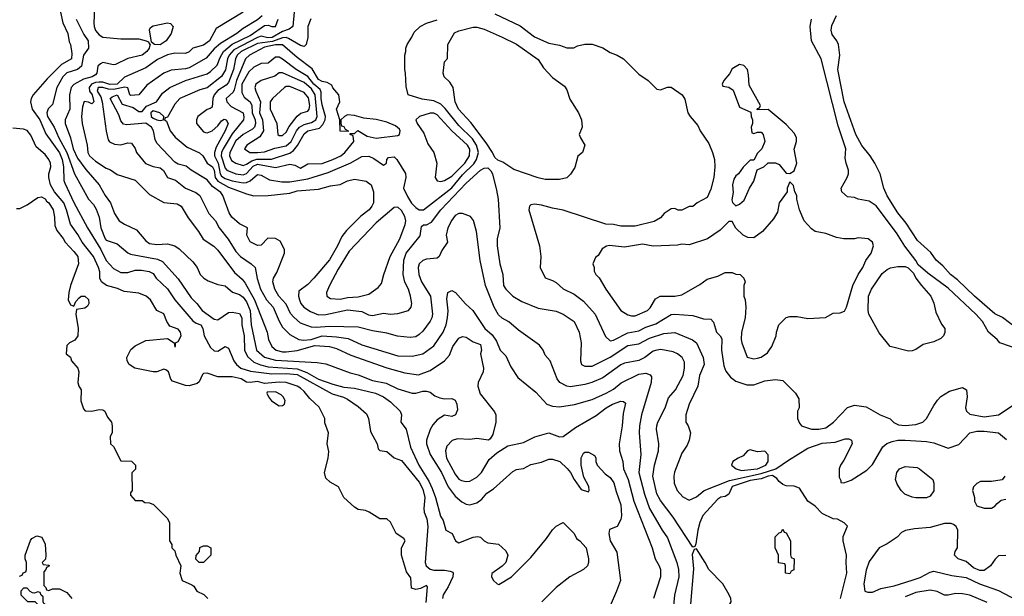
# Model space of a CAD drawing. Header units: inches. Extents: x 1793389 to 1900389, y 320802 to 470796.
# Tile 559 of 656: x 1873188 to 1878662, y 396601 to 399808. Entities that reach past the tile are written whole.
import ezdxf

# ---------------------------------------------------------------- set-up
doc = ezdxf.new("R2010")
doc.units = ezdxf.units.IN
doc.header["$MEASUREMENT"] = 0
doc.layers.add('B8379', color=7, linetype='Continuous')

msp = doc.modelspace()

# ---------------------------------------------------------------- linework, layer by layer
at = {"layer": 'B8379', "color": 2}
for points, elevation in [([(1873414.4, 399850), (1873428.2, 399790), (1873455.5, 399730), (1873464, 399684), (1873470.7, 399670), (1873478.8, 399618.8), (1873475.5, 399590), (1873421.6, 399558.4), (1873341.1, 399478.9), (1873263.8, 399390), (1873252.7, 399370), (1873248.4, 399350), (1873258, 399310), (1873301.1, 399250), (1873333.7, 399173.7), (1873410, 399067.7), (1873424, 399030), (1873431.5, 398990), (1873434.2, 398914.2), (1873438.8, 398898.8), (1873490, 398790.7), (1873564.9, 398650), (1873638.7, 398530), (1873670, 398467.7), (1873710, 398424.9), (1873750, 398402), (1873790, 398402.4), (1873830, 398414.4), (1873865.4, 398414.6), (1873908, 398408), (1873930, 398396), (1873947.3, 398370), (1874010, 398310.6), (1874050.4, 398250), (1874150, 398133.4), (1874170, 398119.3), (1874194.8, 398110), (1874207.3, 398090), (1874213.4, 398050), (1874250, 397984.7), (1874270, 397966), (1874290, 397964.7), (1874330, 397991.3), (1874350, 397982), (1874379.1, 397910), (1874393.4, 397890), (1874417.3, 397870), (1874472.4, 397852.4), (1874590, 397837.5), (1874670, 397839.7), (1874730, 397834.3), (1874926.3, 397726.3), (1874988.8, 397708.8), (1875010, 397698), (1875070, 397656.3), (1875116.3, 397616.3), (1875126.8, 397590), (1875138, 397518), (1875176, 397450), (1875181, 397421), (1875190, 397412), (1875230, 397406), (1875270, 397372), (1875310, 397356), (1875410, 397236.4), (1875430, 397197.3), (1875440.3, 397150), (1875434.9, 397090), (1875437.1, 397070), (1875451.3, 397031.3), (1875456.5, 396990), (1875442, 396790), (1875447.7, 396770), (1875470, 396753), (1875490, 396746.7), (1875550, 396746.4), (1875581.4, 396741.4), (1875595.9, 396735.9), (1875598.8, 396730), (1875596.3, 396710), (1875570, 396654), (1875542, 396610), (1875539.1, 396590)], 210), ([(1873603.8, 399870), (1873600.5, 399790), (1873601.6, 399770), (1873610, 399746.8), (1873630, 399724), (1873650, 399710.7), (1873750, 399701.6), (1873850, 399700.5), (1873890.9, 399690.9), (1873904, 399684), (1873910, 399672), (1873914, 399674), (1873908, 399650), (1873894.9, 399630), (1873870, 399609.7), (1873790, 399591.6), (1873721.3, 399558.7), (1873710, 399556.9), (1873650.4, 399569.6), (1873637, 399563), (1873623, 399550), (1873618, 399510), (1873610, 399500.9), (1873591, 399490), (1873542.7, 399477.3), (1873490, 399447.3), (1873474.4, 399430), (1873465.3, 399390), (1873466.4, 399310), (1873442, 399250), (1873441.6, 399230), (1873470.4, 399150), (1873486.3, 399090), (1873510, 399038), (1873555.2, 398975.2), (1873630.4, 398890), (1873663.8, 398830), (1873693, 398790), (1873716.3, 398730), (1873741, 398690), (1873771.3, 398670), (1873838.4, 398638.4), (1873890, 398578.8), (1873910, 398563), (1873950, 398557.1), (1874010, 398561.6), (1874050.4, 398550.4), (1874074.2, 398534.2), (1874150, 398461), (1874174.8, 398430), (1874191.1, 398391.1), (1874212, 398370), (1874235.3, 398355.3), (1874290, 398334.8), (1874330, 398327.3), (1874372.3, 398292.3), (1874410, 398279.5), (1874430, 398264.4), (1874450, 398238), (1874469.1, 398190), (1874475.6, 398110), (1874504.4, 397970), (1874550, 397930.4), (1874610, 397913.8), (1874841.4, 397901.4), (1874890, 397894), (1875024.7, 397844.7), (1875070, 397833), (1875150, 397800.7), (1875225.8, 397785.8), (1875290, 397754.8), (1875370, 397730.6), (1875390, 397730.6), (1875430, 397742), (1875450, 397742.8), (1875470, 397736), (1875496.8, 397716.8), (1875524.5, 397704.5), (1875550, 397698.8), (1875590, 397701), (1875610, 397691.3), (1875618.8, 397670), (1875622, 397638), (1875612, 397610), (1875590, 397602), (1875550, 397608), (1875510, 397582), (1875484.4, 397555.6), (1875470, 397528.7), (1875450.5, 397470), (1875450.5, 397450), (1875470.4, 397390), (1875534, 397290), (1875570.4, 397210), (1875610, 397157.3), (1875646.2, 397126.2), (1875670, 397114), (1875690, 397110.7), (1875730, 397122), (1875758, 397142), (1875784.8, 397175.2), (1875821.5, 397198.5), (1875930, 397296), (1875950, 397306), (1875990, 397311.3), (1876030, 397334.8), (1876090, 397346.8), (1876130, 397364.7), (1876150, 397364.7), (1876191, 397350), (1876232.7, 397312.7), (1876250.5, 397290.5), (1876271, 397250), (1876310, 397196), (1876350, 397182), (1876354, 397190), (1876352.1, 397212.1), (1876324.5, 397264.5), (1876308.9, 397331.1), (1876308.9, 397371.1), (1876322, 397398), (1876330, 397402), (1876350, 397402), (1876383.6, 397383.6), (1876391.1, 397371.1), (1876391.3, 397350), (1876398, 397330), (1876443, 397283), (1876470, 397262.8), (1876491.6, 397231.5), (1876503.4, 397183.4), (1876530.3, 397110.3), (1876534, 397050), (1876530, 397028.7), (1876510, 396988.7), (1876467.1, 396972.9), (1876462.8, 396950), (1876470.8, 396910), (1876507.1, 396847.1), (1876527.7, 396690), (1876506.8, 396630), (1876470, 396548)], 218), ([(1874430, 399849.3), (1874281.3, 399758.7), (1874243, 399690), (1874210, 399665.6), (1874150.4, 399649.6), (1874130, 399629.3), (1874110, 399619.3), (1874050, 399621.6), (1874010, 399611.5), (1873954.4, 399585.6), (1873890, 399539.5), (1873771.5, 399488.5), (1873730, 399449.1), (1873690, 399447.6), (1873650, 399459.5), (1873630, 399460.5), (1873610, 399458.8), (1873587.4, 399450), (1873574.7, 399430), (1873575.6, 399410), (1873590.4, 399389.6), (1873600.7, 399350), (1873590, 399339.3), (1873570, 399349.2), (1873547.5, 399352.5), (1873537.5, 399322.5), (1873532.4, 399270), (1873534.9, 399230), (1873562.6, 399110), (1873566.7, 399070), (1873577.3, 399050), (1873610, 399020.7), (1873670, 398982.8), (1873693.4, 398973.4), (1873730, 398946), (1873830, 398914.8), (1873910, 398836), (1873990, 398790.8), (1874064.5, 398784.5), (1874086, 398770), (1874125.5, 398705.5), (1874182.8, 398630), (1874208, 398588), (1874267.9, 398547.9), (1874290, 398526), (1874382.8, 398402.8), (1874424.9, 398364.9), (1874442.6, 398342.6), (1874494.3, 398250), (1874564, 398070), (1874570.8, 398030), (1874590.8, 397990), (1874614.8, 397970), (1874650, 397960.3), (1874670, 397961.1), (1874730, 397967.7), (1874830, 397996.1), (1874910.3, 397990.3), (1874950, 397979.3), (1875030, 397941.6), (1875230, 397872.4), (1875330, 397843.8), (1875406.3, 397833.7), (1875470, 397856.3), (1875550, 397910.5), (1875578, 397942), (1875596, 397990), (1875630, 398037.3), (1875650, 398046.8), (1875670, 398042.8), (1875710, 398016), (1875750, 398002), (1875756, 397970), (1875751, 397949), (1875767.3, 397870), (1875764, 397850), (1875737.3, 397790), (1875734.8, 397770), (1875747.9, 397727.9), (1875827.5, 397627.5), (1875836, 397610), (1875834.8, 397570), (1875818.8, 397501.2), (1875803.6, 397476.4), (1875794, 397470), (1875730, 397479), (1875690, 397473.2), (1875622.4, 397477.6), (1875592.7, 397467.3), (1875563.8, 397436.2), (1875555.5, 397410), (1875561.6, 397370), (1875610, 397280.7), (1875630, 397253.4), (1875644.6, 397244.6), (1875670, 397239.3), (1875690, 397242), (1875730, 397264), (1875755.1, 397290), (1875798.6, 397361.4), (1875840.2, 397399.8), (1875901.2, 397438.8), (1875990, 397457.3), (1876051.9, 397488.1), (1876129.1, 397510.9), (1876190, 397487.3), (1876210, 397490.8), (1876279.1, 397540.9), (1876393.5, 397606.5), (1876449.3, 397650), (1876484, 397670), (1876530, 397686.8), (1876545.4, 397685.4), (1876555.3, 397675.3), (1876542.3, 397617.7), (1876537.6, 397550), (1876520.4, 397450), (1876523, 397410), (1876542, 397350), (1876544.9, 397310), (1876570.4, 397250), (1876601.6, 397130), (1876704, 396870), (1876720.7, 396810), (1876744, 396770), (1876750.5, 396750), (1876750.4, 396709.6), (1876711, 396590)], 222), ([(1874714, 399850), (1874707.3, 399770), (1874685.7, 399754.3), (1874650, 399741.8), (1874591.4, 399708.6), (1874567.5, 399707.5), (1874530, 399716), (1874510, 399709), (1874379.5, 399640.5), (1874352.4, 399610), (1874343.9, 399590), (1874332, 399528), (1874310, 399491.5), (1874230, 399429.6), (1874190, 399417.6), (1874078.8, 399370), (1874050, 399337.2), (1874010, 399266), (1873998, 399262), (1873994, 399250), (1874003.6, 399243.6), (1874024.9, 399190), (1874053.5, 399153.5), (1874119, 399099), (1874187.9, 399067.9), (1874206, 399050), (1874230.3, 399010.3), (1874259.5, 398990), (1874268.9, 398970), (1874274.7, 398930), (1874289.5, 398909.5), (1874350, 398876.5), (1874450, 398838.4), (1874490, 398827.7), (1874570, 398830.4), (1874690, 398843.8), (1874730, 398855.5), (1874850, 398865.5), (1874916.6, 398883.4), (1874969.5, 398890.5), (1875010, 398910.8), (1875050, 398921), (1875114, 398910), (1875142, 398890), (1875156, 398850), (1875154.8, 398790), (1875146, 398770), (1875131, 398750), (1875085.2, 398714.8), (1875004.7, 398635.3), (1874978.8, 398601.2), (1874954.9, 398550), (1874910, 398473.2), (1874824, 398370), (1874790, 398336), (1874741.1, 398298.9), (1874738, 398270), (1874743.8, 398250), (1874750.6, 398230), (1874767.3, 398210), (1874805.8, 398185.8), (1874850, 398167), (1874890, 398168.7), (1875010, 398194), (1875090, 398185.5), (1875127.3, 398167.3), (1875150, 398162), (1875210, 398175.5), (1875250, 398170.6), (1875290, 398174), (1875349.3, 398190.7), (1875364, 398210), (1875369.2, 398230), (1875361.2, 398270), (1875349, 398310), (1875330, 398348), (1875320.9, 398390), (1875323.7, 398470), (1875337, 398510), (1875414.5, 398605.5), (1875422.7, 398657.3), (1875433.6, 398666.4), (1875450, 398667.3), (1875477.7, 398682.3), (1875529.8, 398750.2), (1875670, 398898.4), (1875750, 398970.6), (1875770, 398982.8), (1875790, 398984.7), (1875807.1, 398967.1), (1875816, 398950), (1875839.9, 398859.9), (1875847.7, 398810), (1875857.3, 398650), (1875842, 398590), (1875842, 398550), (1875857.3, 398450), (1875874.8, 398390), (1875878.8, 398330), (1875891, 398310), (1875930, 398271), (1875979.8, 398239.8), (1876070, 398204), (1876170, 398186.8), (1876210, 398170.8), (1876270.8, 398130), (1876298.8, 398070), (1876310.6, 398010.6), (1876306.8, 397910), (1876310.9, 397890.9), (1876330, 397881), (1876370, 397880.5), (1876470, 397930.4), (1876570, 397996.4), (1876630, 398004.9), (1876690, 398037), (1876770, 398063.1), (1876830, 398067.7), (1876927.7, 398027.7), (1876950.4, 398010.4), (1876988, 397930), (1876993.4, 397890), (1876968, 397830), (1876959.1, 397770), (1876910.9, 397669.1), (1876891, 397610), (1876891.3, 397570), (1876904.7, 397550), (1876918, 397510), (1876911, 397470), (1876898.5, 397441.5), (1876870, 397398), (1876827.9, 397292.1), (1876824, 397270), (1876827.3, 397230), (1876842.8, 397190), (1876874.4, 397154.4), (1876910, 397136), (1876950, 397154.8), (1876994, 397190), (1877134.5, 397245.5), (1877310, 397283.3), (1877392.7, 397310), (1877461.4, 397358.5), (1877570, 397424.9), (1877650, 397452.7), (1877721.2, 397458.8), (1877776.9, 397476.9), (1877796.9, 397476.9), (1877812, 397470), (1877816, 397450), (1877770, 397358), (1877751.3, 397330), (1877744.7, 397310), (1877743.6, 397263.6), (1877754, 397246), (1877754, 397234), (1877770, 397232), (1877810, 397246.8), (1877897.7, 397302.3), (1877930, 397334), (1877987.6, 397432.4), (1878009.6, 397450.4), (1878038, 397462), (1878069.7, 397470.3), (1878110, 397470.4), (1878230, 397462), (1878270, 397454), (1878350, 397424.7), (1878410, 397446), (1878470, 397510.7), (1878510, 397520.5), (1878550, 397520.5), (1878630.6, 397510.6), (1878673.4, 397473.4)], 234), ([(1873502.4, 399810), (1873544.9, 399724.9), (1873568.4, 399690), (1873570.3, 399649.7), (1873543.1, 399610), (1873531.3, 399548.7), (1873509.2, 399530.8), (1873450, 399511.5), (1873428.4, 399490), (1873394.9, 399430), (1873370, 399335.3), (1873347.6, 399312.4), (1873339.5, 399290), (1873342.7, 399270), (1873380.3, 399210), (1873406.5, 399150), (1873451.1, 399070), (1873492.2, 398950), (1873570.7, 398810), (1873599.2, 398779.2), (1873614.4, 398754.4), (1873630.4, 398710), (1873640.4, 398650), (1873663, 398590), (1873670, 398582), (1873730, 398560.7), (1873790, 398510.8), (1873804.1, 398504.1), (1873955.3, 398475.3), (1873982.6, 398462.6), (1874070, 398367.3), (1874140.9, 398260.9), (1874173, 398230), (1874202, 398190), (1874270, 398141.6), (1874290, 398139.1), (1874350, 398178.8), (1874370, 398180.7), (1874410, 398173.4), (1874423, 398150), (1874423.7, 398110), (1874436, 398050), (1874438.9, 397970), (1874454.7, 397934.7), (1874490, 397903.7), (1874527.7, 397887.7), (1874570, 397877.2), (1874730, 397866.3), (1874785.3, 397845.3), (1874850, 397809.2), (1874930, 397781.1), (1874990, 397764.6), (1875050, 397758.9), (1875166.8, 397730), (1875210.2, 397710.2), (1875250, 397682.4), (1875303, 397630), (1875310.4, 397610), (1875307.3, 397570), (1875337.3, 397530), (1875360.4, 397430), (1875407.2, 397330), (1875462.4, 397242.4), (1875481.3, 397201.3), (1875500.4, 397150), (1875527.5, 397047.5), (1875542, 397022), (1875558, 396970), (1875592, 396950), (1875612, 396910), (1875630, 396898), (1875709.5, 396930.5), (1875734.4, 396934.4), (1875750.7, 396930.7), (1875771.3, 396910), (1875790, 396898.8), (1875850, 396892), (1875890, 396854), (1875902, 396830), (1875890.9, 396789.1), (1875871.1, 396768.9), (1875812.7, 396727.3), (1875812, 396710), (1875822, 396690), (1875842, 396670), (1875852.9, 396667.1), (1875922, 396710), (1876030, 396818), (1876117.2, 396922.8), (1876150, 396971.3), (1876170, 396991.3), (1876206, 397010), (1876210, 397011.3), (1876270, 396951.3), (1876283.5, 396923.5), (1876302, 396910), (1876338, 396870), (1876351.1, 396808.9), (1876351.3, 396790), (1876344.7, 396770), (1876322, 396750), (1876246, 396710), (1876171.3, 396650), (1876091.3, 396570)], 214), ([(1874536.3, 399830), (1874510, 399807.6), (1874430, 399758.4), (1874396.3, 399730), (1874304.1, 399675.9), (1874270, 399645.6), (1874225.8, 399594.2), (1874130, 399540.5), (1874110, 399533.6), (1874030, 399527), (1873990, 399509.5), (1873895.6, 399444.4), (1873850.3, 399389.7), (1873806.1, 399386.1), (1873800.9, 399390), (1873789.6, 399429.6), (1873773.2, 399433.2), (1873710, 399418.6), (1873681.2, 399421.2), (1873650, 399431.2), (1873624.4, 399430), (1873619.1, 399410), (1873638.9, 399378.9), (1873647.7, 399350), (1873668.2, 399188.2), (1873680.4, 399140.4), (1873688.3, 399128.3), (1873714.9, 399114.9), (1873750, 399112.7), (1873790, 399122), (1873810, 399121), (1873830, 399091.3), (1873837.3, 399070), (1873888.5, 399008.5), (1873930, 398990.6), (1873970, 398984), (1873988.3, 398968.3), (1874010.5, 398930.5), (1874055.4, 398915.4), (1874110, 398870.5), (1874167, 398847), (1874190.3, 398830.3), (1874239.3, 398730), (1874276.3, 398690), (1874298, 398650), (1874347.4, 398587.4), (1874390, 398519.1), (1874416.3, 398490), (1874476, 398450), (1874497.3, 398430), (1874508.9, 398368.9), (1874526.4, 398310), (1874561.3, 398250), (1874597.1, 398210), (1874630, 398131), (1874650, 398098.8), (1874690, 398056.3), (1874741, 398030), (1874766.1, 398026.1), (1874808.7, 398030), (1874870, 398050.2), (1874950, 398044.9), (1875014.9, 398034.9), (1875090, 397999.3), (1875290, 397939.3), (1875370, 397936.3), (1875429.6, 397950.4), (1875490, 397994), (1875542.9, 398070), (1875559.5, 398110), (1875567.3, 398150), (1875569.5, 398189.5), (1875563.7, 398256.3), (1875569.2, 398290), (1875590, 398301), (1875610.4, 398290.4), (1875666.9, 398226.9), (1875707.7, 398190), (1875774.8, 398090), (1875815.6, 398055.6), (1875839.5, 398019.5), (1875858.8, 397970), (1875890, 397938), (1875918, 397878), (1875958, 397818), (1876057.1, 397737.1), (1876118, 397670), (1876150, 397659.1), (1876190, 397654), (1876271.9, 397668.1), (1876370, 397695.5), (1876449.6, 397730.4), (1876490, 397753), (1876532.1, 397787.9), (1876630, 397837), (1876670, 397842), (1876693.4, 397833.4), (1876701, 397821), (1876699.1, 397790), (1876644.9, 397610), (1876634.9, 397550), (1876633, 397510), (1876640.5, 397390), (1876630.4, 397290), (1876661.1, 397170), (1876690.4, 397090), (1876759.1, 396970), (1876790, 396926), (1876841.6, 396790), (1876850.4, 396750), (1876852.4, 396710), (1876828, 396608), (1876822, 396530)], 226), ([(1877750.7, 396590), (1877786.8, 396730), (1877782, 396790), (1877784, 396830), (1877766, 396910), (1877766, 396934), (1877790.7, 396990.7), (1877772, 397010), (1877734, 397030), (1877710, 397032), (1877650, 397061), (1877610, 397102.8), (1877570, 397131), (1877523.5, 397203.5), (1877494.4, 397214.4), (1877450, 397216), (1877430, 397222.8), (1877410, 397238.8), (1877397.1, 397257.1), (1877372.9, 397272.9), (1877349.5, 397270), (1877310, 397255), (1877250, 397244.9), (1877150, 397212.3), (1877131.2, 397168.8), (1877110, 397156.4), (1877086.9, 397153.1), (1877070, 397140.7), (1876986.6, 397050), (1876970, 397012), (1876959, 396970), (1876947.3, 396892.7), (1876942, 396878), (1876930, 396874), (1876820.7, 397040.7), (1876750, 397134.8), (1876730, 397171.3), (1876708.4, 397270), (1876717.1, 397330), (1876740.5, 397410), (1876740.7, 397450), (1876728, 397530), (1876730.6, 397550), (1876736.3, 397570), (1876776.3, 397650), (1876795.5, 397704.5), (1876833.4, 397750), (1876876.3, 397830), (1876884, 397870), (1876883.5, 397903.5), (1876870.8, 397930), (1876846, 397950), (1876820.9, 397960.9), (1876752.8, 397972.8), (1876730, 397970.5), (1876710, 397964), (1876664, 397930), (1876630, 397913.4), (1876550, 397897.1), (1876530, 397888), (1876430, 397816.3), (1876369.7, 397790.3), (1876330, 397778.4), (1876250, 397766), (1876230, 397770.6), (1876191.3, 397790), (1876176, 397810), (1876138, 397910), (1876110, 397942), (1876098, 397970), (1876078, 397998), (1875961.4, 398081.4), (1875907.9, 398127.9), (1875870, 398147.7), (1875850, 398167.3), (1875826, 398210), (1875778, 398330), (1875748.5, 398468.5), (1875727.7, 398630), (1875710.7, 398690.7), (1875694, 398714), (1875649.3, 398730.7), (1875630, 398730.8), (1875610, 398718), (1875590, 398692), (1875569.4, 398650), (1875559.3, 398610), (1875566, 398570), (1875534.9, 398525.1), (1875521.2, 398490), (1875510, 398480.7), (1875450, 398476.3), (1875430, 398467.7), (1875409.6, 398450), (1875403.6, 398430), (1875407.6, 398390), (1875422.9, 398350), (1875471.6, 398270), (1875482.9, 398170), (1875479.5, 398150), (1875470, 398131), (1875430, 398074.8), (1875410, 398056.3), (1875390, 398044.9), (1875359.8, 398039.8), (1875288.5, 398048.5), (1875230, 398064.9), (1875150, 398077.3), (1875070, 398097.4), (1874910, 398102), (1874835.8, 398095.8), (1874810, 398098.4), (1874750, 398120.4), (1874712.7, 398152.7), (1874694.3, 398174.3), (1874670, 398224.9), (1874628.4, 398270), (1874606, 398310), (1874596.3, 398350), (1874598.8, 398370), (1874618, 398402), (1874661, 398510), (1874661, 398530), (1874636.9, 398576.9), (1874611.1, 398591.1), (1874568, 398592), (1874530, 398554), (1874510, 398552), (1874470, 398572), (1874451.3, 398610), (1874454, 398650), (1874410, 398672), (1874366.8, 398710), (1874353.2, 398733.2), (1874318, 398830), (1874305.8, 398845.8), (1874260.2, 398880.2), (1874230, 398917.1), (1874141, 398970), (1874113.4, 398993.4), (1874070, 399003.8), (1874050, 399015.5), (1873950, 399121), (1873941.3, 399141.3), (1873932.4, 399190), (1873920.5, 399210), (1873890, 399232.2), (1873782.8, 399222.8), (1873766.2, 399226.2), (1873750, 399244.7), (1873739, 399279), (1873690.8, 399370), (1873702, 399378), (1873730, 399389.2), (1873757.7, 399337.7), (1873819.6, 399319.6), (1873850, 399298), (1873870, 399298), (1873892.8, 399327.2), (1873948.2, 399351.8), (1873981.7, 399398.3), (1874022.8, 399430), (1874110, 399469.6), (1874230, 399506), (1874250, 399519.6), (1874285.5, 399554.5), (1874302.3, 399597.7), (1874321.5, 399630), (1874368.9, 399671.1), (1874470, 399720.3), (1874550, 399776), (1874570, 399778), (1874590, 399769.2), (1874610.6, 399770), (1874624.4, 399810)], 230), ([(1874807, 399813), (1874790.4, 399770), (1874790.5, 399709.5), (1874781, 399670), (1874770, 399659), (1874750, 399664.5), (1874683.2, 399703.2), (1874670, 399708.7), (1874650, 399707.2), (1874593.1, 399686.9), (1874510, 399675.9), (1874419.5, 399630), (1874397.7, 399610), (1874388, 399590), (1874376.5, 399530), (1874350, 399458.4), (1874335.8, 399444.2), (1874290, 399414.3), (1874270.3, 399390), (1874262.6, 399370), (1874258, 399322), (1874246.8, 399313.2), (1874230, 399308.7), (1874178, 399270), (1874171.3, 399250), (1874171.3, 399230), (1874210, 399184.7), (1874220.7, 399180.7), (1874230, 399178.8), (1874259, 399190), (1874290, 399218), (1874310, 399246), (1874326, 399254), (1874336, 399250), (1874347.3, 399230), (1874330, 399189.4), (1874280.5, 399099.5), (1874272.1, 399070), (1874272.1, 399050), (1874292.3, 399010), (1874302.3, 398950), (1874310, 398937.4), (1874330, 398924.5), (1874370, 398911.3), (1874430, 398899.7), (1874450, 398901.5), (1874468.9, 398911.1), (1874510, 398946.8), (1874530, 398942.8), (1874577.5, 398917.5), (1874645.4, 398905.4), (1874690, 398905.2), (1874790, 398922.3), (1874902.5, 398957.5), (1875030, 399012.2), (1875090, 399047), (1875130, 399048.4), (1875156.2, 399036.2), (1875210, 398998), (1875228, 399010), (1875228.7, 399030), (1875238, 399042), (1875270, 399044.7), (1875284.7, 399030), (1875333.2, 398953.2), (1875334.8, 398930), (1875322.8, 398870), (1875343.8, 398823.8), (1875366.5, 398786.5), (1875390, 398763.7), (1875410, 398750.4), (1875432.7, 398750), (1875590, 398873.4), (1875650, 398944.6), (1875713.4, 399006.6), (1875728.7, 399030), (1875739.3, 399070), (1875728.7, 399110), (1875704.8, 399144.8), (1875630, 399219.6), (1875554.2, 399314.2), (1875530, 399337.6), (1875490, 399356.2), (1875425.1, 399365.1), (1875348, 399390), (1875336.4, 399436.4), (1875334, 399510), (1875328.9, 399531.1), (1875328.7, 399610), (1875335.3, 399630), (1875335.3, 399650), (1875342, 399670), (1875369, 399710), (1875380.9, 399739.1), (1875414, 399770), (1875450, 399788), (1875510, 399807.7)], 238), ([(1875830, 399840.5), (1875970, 399773), (1876050, 399713), (1876130, 399677.3), (1876190, 399666), (1876230, 399651.3), (1876268.4, 399651.6), (1876290, 399662), (1876330, 399671.3), (1876370, 399671.3), (1876430.7, 399650.7), (1876470, 399624.7), (1876510, 399611.3), (1876544.7, 399590), (1876630, 399504.7), (1876682, 399470), (1876730, 399422), (1876750, 399418), (1876790, 399432), (1876810, 399432), (1876871, 399390), (1876886.4, 399366.4), (1876902.8, 399290), (1876914.8, 399270), (1876959.1, 399219.1), (1876971, 399190), (1877018.5, 399118.5), (1877039.1, 399070), (1877050.5, 399030), (1877053.4, 398990), (1877046.8, 398930), (1877030, 398866), (1877010, 398818), (1876954, 398790), (1876930, 398768), (1876910, 398768), (1876870, 398748.7), (1876848.9, 398748.9), (1876830, 398758), (1876810, 398755.3), (1876770.7, 398729.3), (1876750, 398705.2), (1876715.2, 398684.8), (1876610, 398659.3), (1876530, 398659.3), (1876490, 398669.3), (1876446, 398670), (1876210, 398749.2), (1876150, 398759.3), (1876090, 398777.2), (1876050, 398782), (1876030, 398778), (1876022, 398770), (1876018, 398750), (1876078, 398550), (1876084.7, 398490), (1876082, 398430), (1876110, 398372), (1876150, 398358), (1876170, 398346), (1876210.5, 398310.5), (1876270, 398280.7), (1876322.8, 398242.8), (1876387.3, 398170), (1876445.2, 398045.2), (1876470, 398022.8), (1876490, 398025.5), (1876570, 398067), (1876630, 398077), (1876670, 398098.4), (1876724.2, 398115.8), (1876810, 398167.7), (1876830, 398170.5), (1876930, 398162.8), (1876990, 398144.7), (1877030, 398142), (1877045.4, 398125.4), (1877062.8, 398070), (1877082.8, 398050), (1877092.2, 398032.2), (1877090.5, 397970), (1877102, 397882), (1877114, 397854), (1877139.8, 397819.8), (1877170, 397798), (1877230, 397778), (1877270, 397778), (1877330, 397798.8), (1877390, 397806), (1877430, 397801), (1877502, 397730), (1877519.6, 397699.6), (1877522, 397650), (1877512, 397630), (1877512, 397590), (1877523.6, 397563.6), (1877534, 397550), (1877590, 397530.8), (1877630, 397530.5), (1877670, 397538), (1877713.2, 397570), (1877790, 397651.3), (1877830, 397664.7), (1877894.4, 397654.4), (1877972, 397610), (1878027.5, 397587.5), (1878048.1, 397568.1), (1878074.4, 397554.4), (1878110, 397550.7), (1878170, 397556.3), (1878209.6, 397570.4), (1878229.6, 397590.4), (1878270, 397662), (1878290, 397692), (1878310, 397712), (1878358, 397742), (1878430, 397762), (1878452, 397750), (1878456, 397710), (1878446, 397650), (1878451, 397630), (1878470, 397614.8), (1878550, 397599.3), (1878630, 397610.4), (1878749.8, 397690.2)], 238), ([(1878750, 397972.7), (1878638, 398010), (1878622, 398030), (1878574, 398070), (1878540.9, 398130), (1878504.5, 398170), (1878350, 398315.6), (1878237.6, 398397.6), (1878183.7, 398443.7), (1878170, 398468.7), (1878108.2, 398548.2), (1878062, 398622), (1877950, 398772.7), (1877910, 398799), (1877848.9, 398808.9), (1877830, 398818), (1877790, 398822), (1877758, 398850), (1877755.3, 398870), (1877789, 398930), (1877795.3, 398950), (1877795.3, 398970), (1877782, 399010), (1877778, 399038), (1877780.9, 399090), (1877738.3, 399218.3), (1877644, 399590), (1877589.4, 399689.4), (1877582, 399770), (1877589.6, 399810.4)], 238), ([(1878730, 398092.7), (1878651.8, 398151.8), (1878610, 398172.7), (1878496, 398270), (1878401.6, 398361.6), (1878363.7, 398390), (1878319.7, 398439.7), (1878282.7, 398470), (1878253.1, 398513.1), (1878180.1, 398580.1), (1878116.6, 398676.6), (1878070, 398733.2), (1878010, 398828.7), (1877992.3, 398870), (1877972.7, 398950), (1877942.7, 399010), (1877917.2, 399050), (1877870, 399109), (1877837, 399170), (1877771.8, 399350), (1877736.2, 399530), (1877747.6, 399610), (1877740.7, 399670), (1877731.8, 399690), (1877705.7, 399725.7), (1877699.6, 399750), (1877703.8, 399776.2), (1877730, 399831.3)], 234), ([(1875447.3, 396567.3), (1875454.8, 396654.8), (1875450, 396662), (1875416, 396644), (1875390, 396638.8), (1875367.3, 396647.3), (1875363.5, 396703.5), (1875338, 396738), (1875311.3, 396830), (1875311.3, 396870), (1875332, 396910), (1875323.6, 396923.6), (1875282, 396950), (1875250, 397014), (1875230, 397032), (1875190, 397032), (1875132, 397070), (1875110, 397078.8), (1875070, 397084), (1875050, 397097.3), (1874991, 397150), (1874961, 397210), (1874915.2, 397235.2), (1874890, 397258), (1874882, 397290), (1874904, 397370), (1874907.1, 397407.1), (1874898, 397450), (1874904.7, 397510), (1874885.4, 397565.4), (1874884.7, 397590), (1874853.7, 397653.7), (1874800.5, 397700.5), (1874770, 397741), (1874750, 397758.8), (1874730, 397770.7), (1874670.3, 397790.3), (1874630, 397792), (1874550, 397784.7), (1874510, 397796.4), (1874470, 397790.4), (1874450, 397792.7), (1874418.8, 397810), (1874370, 397822.6), (1874290, 397822.4), (1874230, 397843), (1874210, 397840.7), (1874204.4, 397835.6), (1874185.6, 397794.4), (1874175.6, 397784.4), (1874130, 397772.4), (1874110, 397774), (1874038.5, 397798.5), (1874029, 397809), (1874016, 397850), (1874001.2, 397861.2), (1873990, 397864.6), (1873950, 397850.3), (1873930, 397848.8), (1873829.2, 397869.2), (1873797, 397890), (1873785.3, 397910), (1873784.2, 397930), (1873806.7, 397973.3), (1873830, 397994.7), (1873890, 398023.6), (1874010, 398034), (1874048, 398010), (1874050, 397988), (1874054, 397990), (1874054, 398010), (1874070, 398018), (1874086.8, 398050), (1874082.8, 398070), (1874070, 398086), (1874022.8, 398102.8), (1874006, 398130), (1873990, 398171.3), (1873951, 398191), (1873916, 398250), (1873891, 398270), (1873850, 398286.8), (1873770, 398296), (1873732.4, 398312.4), (1873670.5, 398330.5), (1873642.8, 398350), (1873634, 398370), (1873633.8, 398406.2), (1873627.2, 398430), (1873598, 398490), (1873536.4, 398570), (1873512.5, 398612.5), (1873470.3, 398670.3), (1873449, 398750), (1873432.9, 398790), (1873382, 398850), (1873359.5, 398890), (1873350.4, 398929.6), (1873350.4, 398949.6), (1873361.6, 398990), (1873359.3, 399010), (1873350, 399031), (1873330, 399058), (1873280.7, 399100.7), (1873250, 399164.7), (1873230, 399191.3), (1873210, 399198), (1873150, 399204.7)], 206), ([(1873170, 398757.3), (1873190, 398757.3), (1873230, 398777.3), (1873290, 398818), (1873310, 398822), (1873330, 398811), (1873338, 398798), (1873350.7, 398790), (1873374.8, 398750), (1873382.8, 398710), (1873383, 398663), (1873394.9, 398634.9), (1873430, 398591.3), (1873441, 398570), (1873490, 398518.8), (1873510.7, 398490), (1873516, 398450), (1873471, 398330), (1873461, 398290), (1873458, 398250), (1873470, 398222), (1873490, 398214), (1873500.2, 398239.8), (1873518.6, 398261.4), (1873530, 398270.8), (1873550, 398270.8), (1873570, 398251.3), (1873573.4, 398230), (1873565.2, 398214.8), (1873550, 398202.7), (1873503.6, 398196.4), (1873500.7, 398170), (1873514, 398090), (1873510.8, 398050), (1873494.4, 398025.6), (1873464.7, 398010), (1873450, 397995.3), (1873446.8, 397950), (1873470, 397932), (1873477.3, 397910), (1873510.7, 397870), (1873516.3, 397850), (1873510.7, 397790), (1873517.3, 397770), (1873531, 397750), (1873527.5, 397687.5), (1873543.6, 397643.6), (1873552.7, 397632.7), (1873590, 397631.3), (1873630, 397641), (1873650, 397638), (1873662, 397630), (1873676.9, 397596.9), (1873698, 397570), (1873702, 397550), (1873702, 397510), (1873692, 397490), (1873694, 397450), (1873710, 397434), (1873750, 397354), (1873810, 397352), (1873831.3, 397330), (1873831.6, 397308.4), (1873812.7, 397287.3), (1873814, 397190), (1873803.6, 397176.4), (1873803.6, 397163.6), (1873830, 397134), (1873870, 397134), (1873883.6, 397123.6), (1873910, 397122), (1873932.7, 397112.7), (1874010, 397034), (1874022, 397010), (1874022, 396910), (1874034, 396890), (1874034, 396870), (1874050, 396854), (1874056, 396830), (1874084.7, 396770), (1874078, 396730), (1874092, 396690), (1874145.4, 396665.4), (1874156.9, 396656.9), (1874174, 396630), (1874211.6, 396611.6), (1874234, 396590)], 202), ([(1878664.7, 397270), (1878650.6, 397249.4), (1878590, 397239), (1878530, 397239), (1878510, 397228.7), (1878491.3, 397210), (1878484.7, 397190), (1878496, 397150), (1878496, 397130), (1878510, 397104.7), (1878550, 397091), (1878590, 397091.3), (1878610, 397102), (1878622, 397118), (1878644.7, 397135.3), (1878670, 397141)], 234), ([(1878670, 396829), (1878630, 396826), (1878611.6, 396808.4), (1878584.7, 396770), (1878550, 396744), (1878525.2, 396745.2), (1878490, 396759), (1878450, 396795.3), (1878406, 396810), (1878386, 396830), (1878388, 396850), (1878402, 396870), (1878404, 396970), (1878395.3, 396990), (1878380.2, 397000.2), (1878366.3, 397006.3), (1878330, 397005.6), (1878250, 396984.2), (1878163.1, 396976.9), (1878112.5, 396967.5), (1878090, 396956), (1878066, 396930), (1878010, 396892.7), (1877966, 396870), (1877910, 396794), (1877893.2, 396746.8), (1877880.7, 396670), (1877886, 396630), (1877903.5, 396623.5), (1877930, 396624.9), (1877974.7, 396645.3), (1878050, 396660.3), (1878150, 396690.3), (1878193.7, 396706.3), (1878250, 396736.3), (1878270, 396740.7), (1878370, 396717.3), (1878450, 396705.5), (1878524.7, 396670), (1878630, 396633), (1878802.8, 396542.7)], 234), ([(1873187.3, 396712.7), (1873202, 396718), (1873207.3, 396732.7), (1873222, 396738), (1873226, 396750), (1873226, 396790), (1873218, 396810), (1873219, 396830), (1873248.4, 396911.6), (1873256.4, 396923.6), (1873283.1, 396936.9), (1873312, 396930), (1873330.9, 396890.9), (1873334, 396830), (1873332.7, 396807.3), (1873314, 396790), (1873318, 396778), (1873350, 396774), (1873354, 396770), (1873338, 396762), (1873334, 396750), (1873322, 396738), (1873322, 396662), (1873334, 396650), (1873338, 396638), (1873350, 396634), (1873370, 396642), (1873410, 396642), (1873450, 396622), (1873478, 396590)], 198), ([(1878566, 396566), (1878470, 396608), (1878430, 396615.5), (1878390, 396616.3), (1878350, 396606.8), (1878330, 396606.8), (1878288.1, 396628.1), (1878250, 396635.5), (1878170, 396623), (1878110, 396599.1)], 230)]:
    msp.add_lwpolyline(points, dxfattribs=dict(at, elevation=elevation))
for points, elevation in [([(1873970, 399667), (1873938, 399670), (1873922, 399682), (1873910, 399752), (1873916, 399764), (1873930, 399774), (1874010, 399790.7), (1874026.4, 399786.4), (1874041, 399770), (1874030.7, 399730), (1874002, 399690)], 218), ([(1876110, 398919), (1876071.1, 398928.9), (1875935.5, 398975.5), (1875874.8, 399014.8), (1875846, 399026), (1875830, 399042), (1875817.2, 399070), (1875782.4, 399122.4), (1875695.6, 399235.6), (1875627, 399310), (1875609.1, 399350.9), (1875599, 399430), (1875580.2, 399460.2), (1875548.7, 399490), (1875542, 399510), (1875550, 399574), (1875567.3, 399592.7), (1875568, 399670), (1875606, 399734), (1875630, 399746), (1875710, 399766), (1875730, 399766), (1875770, 399754.8), (1875871.3, 399710), (1875950, 399670.7), (1876070, 399586), (1876099.9, 399539.9), (1876150, 399486), (1876217.5, 399437.5), (1876230, 399418), (1876245.8, 399365.8), (1876294, 399290), (1876310.7, 399250), (1876314.8, 399210), (1876298.8, 399170), (1876306, 399150), (1876330.8, 399110), (1876318, 399070), (1876291.1, 399048.9), (1876274.4, 398985.6), (1876250.6, 398949.4), (1876230, 398929), (1876190, 398919)], 234), ([(1874650, 399668), (1874610, 399667.2), (1874550, 399655), (1874465.5, 399610), (1874443.1, 399590), (1874393.8, 399470), (1874381.6, 399418.4), (1874374.6, 399405.4), (1874335.5, 399370), (1874339.3, 399350), (1874364.1, 399324.1), (1874430, 399290.5), (1874434.9, 399265.1), (1874433.4, 399250), (1874370, 399173), (1874320.2, 399090), (1874310.2, 399070), (1874308.4, 399050), (1874330, 398982), (1874339.3, 398970), (1874390, 398950.2), (1874430, 398944.4), (1874450, 398953.1), (1874486, 398994), (1874510, 399003.5), (1874610, 398986), (1874690, 399004.9), (1874718.8, 398998.8), (1874750, 398982.8), (1874790, 399006), (1874870, 399008.4), (1874928.7, 399030), (1874973.2, 399050), (1874996, 399070), (1875046, 399130), (1875042, 399162), (1875026, 399170), (1875026, 399174), (1875050, 399174), (1875068.7, 399191.3), (1875120.5, 399160.5), (1875170, 399148.2), (1875290, 399162.8), (1875299, 399170), (1875304, 399190), (1875299.3, 399199.3), (1875277.5, 399217.5), (1875230, 399238), (1875170, 399252.3), (1875100.9, 399260.9), (1875050, 399275.3), (1875010, 399278), (1874994, 399270), (1874974, 399250), (1874974, 399230), (1874978, 399218), (1874990, 399214), (1874998, 399198), (1875014, 399190), (1875014, 399186), (1874970, 399188), (1874968.7, 399250), (1874949.2, 399310), (1874968, 399350), (1874962, 399390), (1874930, 399428), (1874924, 399444), (1874898.4, 399458.4), (1874870, 399464.7), (1874850, 399475.1), (1874814, 399534), (1874730, 399596.9)], 242), ([(1874610, 399599.3), (1874570, 399566), (1874530, 399563.7), (1874490, 399544.5), (1874462, 399518), (1874423.8, 399450), (1874423.7, 399403.7), (1874436.7, 399376.7), (1874470.4, 399350), (1874478, 399330), (1874481.6, 399290), (1874496.9, 399250), (1874499.6, 399230), (1874493.4, 399210), (1874481.8, 399198.2), (1874430, 399169.7), (1874390, 399134.7), (1874356.9, 399070), (1874354, 399050), (1874365.5, 399025.5), (1874390.8, 399010), (1874430, 398997), (1874450, 399004.4), (1874478.1, 399021.9), (1874507.4, 399032.6), (1874588.7, 399031.3), (1874690, 399066.3), (1874710, 399081.1), (1874732.3, 399107.7), (1874770, 399173.4), (1874790.8, 399189.2), (1874854.7, 399205.3), (1874874.4, 399225.6), (1874887.2, 399250), (1874888.6, 399270), (1874870, 399334), (1874864, 399370), (1874865.2, 399405.2), (1874859, 399419), (1874823.8, 399450), (1874790, 399491), (1874725.1, 399530), (1874650, 399587.8), (1874630, 399598.4)], 246), ([(1877190, 399559), (1877150, 399535.3), (1877134, 399506), (1877102, 399470), (1877094, 399450), (1877098, 399438), (1877130, 399432), (1877155.3, 399415.3), (1877190, 399322), (1877252.7, 399292.7), (1877254, 399270), (1877262, 399250), (1877262, 399230), (1877254, 399210), (1877258, 399178), (1877270, 399174), (1877290, 399182), (1877310, 399182), (1877322, 399170), (1877331, 399130), (1877314, 399090), (1877290, 399066), (1877270, 399026), (1877250, 399026), (1877210, 398988), (1877184.7, 398950), (1877170, 398939), (1877158.5, 398921.5), (1877150.7, 398890), (1877154, 398846), (1877146.8, 398806.8), (1877151.1, 398791.1), (1877170, 398772), (1877190, 398782), (1877216, 398804), (1877245.2, 398870), (1877269, 398910), (1877287.3, 398972.7), (1877326, 398990), (1877350, 399012), (1877390, 399012), (1877410, 399002), (1877450, 398954), (1877470, 398952), (1877493.6, 398966.4), (1877509.2, 399010), (1877492.9, 399087.1), (1877506.6, 399130), (1877506, 399150), (1877495.1, 399175.1), (1877450, 399224), (1877350, 399308), (1877287.3, 399307.3), (1877290, 399314), (1877302, 399318), (1877306, 399330), (1877243.1, 399443.1), (1877240.2, 399500.2), (1877234, 399530), (1877213.6, 399553.6)], 242), ([(1874630, 399511.6), (1874606.3, 399493.7), (1874531.3, 399470), (1874501, 399450), (1874496.3, 399430), (1874500.4, 399410), (1874526.9, 399350), (1874522.4, 399290), (1874538.6, 399250), (1874543.6, 399190), (1874523.6, 399156.4), (1874451, 399110), (1874438, 399090), (1874468.6, 399068.6), (1874510, 399069.2), (1874550, 399073.4), (1874606.4, 399093.6), (1874670, 399106.5), (1874697.3, 399130), (1874727.3, 399190), (1874744.7, 399210), (1874770, 399225.5), (1874810, 399236), (1874834.7, 399250), (1874842.2, 399270), (1874830.5, 399390.5), (1874810, 399422.7), (1874770, 399458), (1874650, 399511.5)], 250), ([(1874690, 399436.9), (1874670, 399436.2), (1874660.7, 399430), (1874594, 399370), (1874580.5, 399350), (1874580.5, 399310), (1874618.8, 399230), (1874622.8, 399170), (1874630, 399164), (1874650, 399163), (1874670, 399182.8), (1874685.6, 399214.4), (1874730, 399270.7), (1874751.3, 399288.7), (1874790, 399299.3), (1874797.4, 399310), (1874801, 399330), (1874793.4, 399373.4), (1874770, 399403.6)], 254), ([(1873930, 399301), (1873917.4, 399290), (1873919, 399270), (1873930, 399259.6), (1873950, 399250.4), (1873970, 399248), (1873988.7, 399251.3), (1873989.2, 399270), (1873966.6, 399290)], 234), ([(1875470, 399287.3), (1875411.3, 399270), (1875391.3, 399250), (1875398, 399230), (1875435.8, 399175.8), (1875456.7, 399116.7), (1875490.4, 399070), (1875508.2, 399010), (1875497.3, 398930), (1875510, 398911), (1875530, 398907.7), (1875550, 398913), (1875590, 398938.4), (1875663.5, 399010), (1875689.7, 399050), (1875690, 399088), (1875678, 399110), (1875591.3, 399190), (1875510, 399278.4), (1875490, 399287)], 242), ([(1877470, 398906), (1877454, 398870), (1877454, 398850), (1877411.3, 398790), (1877402, 398738), (1877379.8, 398700.2), (1877318, 398630), (1877270, 398595.3), (1877236.4, 398596.4), (1877210, 398608.7), (1877168.9, 398648.9), (1877150, 398686), (1877130, 398686), (1877082, 398638), (1877012, 398590), (1876910, 398555.3), (1876870, 398559), (1876846, 398554), (1876710, 398549.2), (1876650, 398559.3), (1876550, 398542.7), (1876467.5, 398552.5), (1876450.9, 398549.1), (1876427.1, 398532.9), (1876403.6, 398496.4), (1876390, 398486), (1876374, 398450), (1876382, 398430), (1876382, 398410), (1876392, 398390), (1876410, 398372), (1876446, 398310), (1876530.6, 398190.6), (1876570, 398166.8), (1876590, 398160.7), (1876610, 398160.7), (1876679, 398190), (1876693.8, 398206.2), (1876723.7, 398256.3), (1876749.4, 398270.6), (1876830, 398270.7), (1876870, 398277.3), (1876970, 398336), (1877010, 398364.7), (1877070, 398382), (1877110, 398402), (1877150, 398402), (1877170, 398392), (1877194, 398390), (1877214, 398370), (1877222, 398350), (1877214, 398330), (1877214, 398270), (1877222, 398250), (1877224.7, 398210), (1877222, 398150), (1877201, 398070), (1877198.8, 398030), (1877202.8, 398010), (1877231.6, 397931.6), (1877270, 397921), (1877290, 397924.7), (1877310, 397931.3), (1877344.7, 397955.3), (1877353.6, 397966.4), (1877369.1, 397990.9), (1877394, 398050), (1877395.3, 398070), (1877409.1, 398110.9), (1877450, 398152), (1877470, 398158), (1877510, 398158), (1877570, 398146), (1877668.9, 398151.1), (1877710, 398176), (1877750, 398178), (1877772.9, 398187.1), (1877784, 398210), (1877819.3, 398330), (1877849.6, 398390.4), (1877876, 398430), (1877892.3, 398467.7), (1877922, 398510), (1877934, 398550), (1877928.7, 398570), (1877906, 398590), (1877850, 398594), (1877830, 398589), (1877770, 398589), (1877730, 398597.2), (1877670, 398619.3), (1877610, 398629.3), (1877590, 398644), (1877549, 398690), (1877524, 398750), (1877508, 398810), (1877508, 398830), (1877498, 398850), (1877490, 398886)], 242), ([(1875290, 398764.5), (1875270, 398763.7), (1875170, 398678.4), (1875019.6, 398520.4), (1874959.4, 398420.6), (1874910.6, 398330), (1874894, 398290), (1874896, 398270), (1874916.8, 398256.8), (1874970, 398252.7), (1875010, 398263.1), (1875070, 398266.7), (1875130, 398280.7), (1875181.5, 398318.5), (1875199.6, 398340.4), (1875212, 398390), (1875247.6, 398490), (1875301.6, 398590), (1875331.4, 398668.6), (1875334.3, 398690), (1875330, 398713.2), (1875310, 398747)], 238), ([(1878130, 397965.2), (1878028, 397990), (1877966.8, 398066.8), (1877909.2, 398170), (1877905.2, 398190), (1877906.6, 398270), (1877923.7, 398310), (1877983.3, 398396.7), (1878010, 398418.8), (1878030, 398427.3), (1878070, 398434.8), (1878110, 398434.8), (1878127.1, 398427.1), (1878157.3, 398397.3), (1878171, 398370), (1878201, 398330), (1878254, 398270), (1878270, 398232), (1878280.5, 398180.5), (1878313.7, 398113.7), (1878330.8, 398090), (1878330.9, 398069.1), (1878324.7, 398050), (1878310, 398035.3), (1878270, 398017.2), (1878210, 398001.2), (1878170, 397973.2), (1878150, 397966.6)], 238), ([(1874610, 397738), (1874563.6, 397736.4), (1874562, 397730), (1874570.8, 397710), (1874587.5, 397687.5), (1874630, 397660.5), (1874650, 397662), (1874661.2, 397670), (1874663.7, 397690), (1874653.2, 397710), (1874641.2, 397721.2)], 206), ([(1877250, 397415.3), (1877234, 397410), (1877210, 397382), (1877182, 397370), (1877152, 397350), (1877144.7, 397330), (1877172, 397310), (1877201.6, 397301.6), (1877270, 397308.3), (1877290, 397310.5), (1877336, 397330), (1877349.2, 397350), (1877348.7, 397388.7), (1877330, 397408), (1877290, 397404)], 238), ([(1878170, 397149.2), (1878150, 397153.2), (1878109.5, 397169.5), (1878089.3, 397189.3), (1878065.6, 397225.6), (1878057.2, 397250), (1878065.2, 397290), (1878079, 397310), (1878110, 397324), (1878176.8, 397316.8), (1878190.7, 397310.7), (1878264.7, 397250), (1878270.8, 397230), (1878270, 397188), (1878250, 397159), (1878230, 397149.3)], 230), ([(1877470, 396726), (1877446, 396730), (1877446, 396770), (1877442, 396782), (1877407.3, 396787.3), (1877406, 396830), (1877388.7, 396870), (1877388.9, 396931.1), (1877410, 396954), (1877422, 396958), (1877430, 396974), (1877438, 396958), (1877450, 396954), (1877474, 396910), (1877472.7, 396832.7), (1877478, 396818), (1877494, 396810), (1877491.6, 396748.4), (1877478, 396742)], 226), ([(1874210, 396788.7), (1874186, 396790), (1874168.4, 396808.4), (1874168.7, 396828.7), (1874188, 396850), (1874190, 396872), (1874210, 396882), (1874230, 396882), (1874251.3, 396870), (1874251.3, 396830)], 202), ([(1876950, 396866), (1876938, 396862), (1876927.1, 396832.9), (1876933.7, 396753.7), (1876916.7, 396556.7), (1876930, 396506.8), (1876950, 396490.6), (1876970, 396486.7), (1877066.5, 396513.5), (1877104, 396530), (1877131.5, 396548.5), (1877142.7, 396570), (1877141.2, 396590), (1877133.2, 396610), (1877097.2, 396670), (1877019, 396750), (1876999, 396790)], 230), ([(1873230, 396646), (1873210, 396646), (1873194, 396630), (1873194, 396610), (1873232.7, 396572.7), (1873272.7, 396572.7), (1873294, 396550), (1873302, 396502), (1873310, 396492), (1873330, 396484.7), (1873358, 396510), (1873362, 396530), (1873322, 396562), (1873318, 396570), (1873318, 396598), (1873307.3, 396607.3), (1873302, 396622), (1873290, 396626), (1873270, 396618), (1873260.4, 396620.4), (1873247.3, 396627.3)], 198)]:
    msp.add_lwpolyline(points, close=True, dxfattribs=dict(at, elevation=elevation))

doc.saveas('drawing.dxf')
